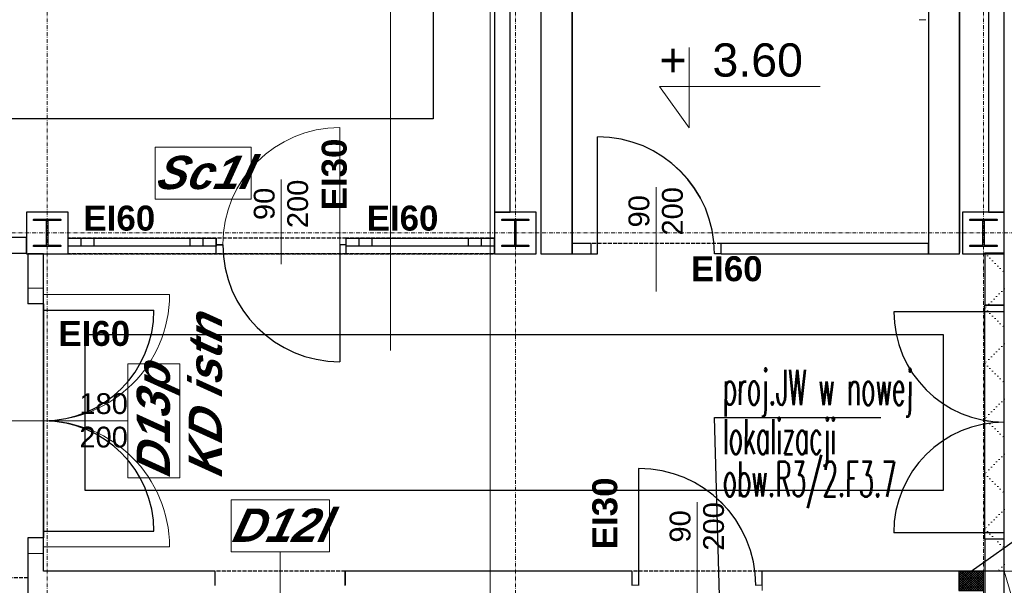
# Model space of a CAD drawing. Header units: millimetres. Extents: x -8642 to 28269, y -6609 to 3701.
# Tile 257 of 285: x 7179 to 7936, y -871 to -436. Entities that reach past the tile are written whole.
import ezdxf
from ezdxf.enums import TextEntityAlignment as Align

# ---------------------------------------------------------------- set-up
doc = ezdxf.new("R2010")
doc.units = ezdxf.units.MM
doc.header["$LTSCALE"] = 1000
doc.header["$MEASUREMENT"] = 0
for name, pattern in [('rzut 1 pietra$0$ArchiTECH.PC 1. Line Type', [0.004, 0.003, -0.001]), ('rzut 1 pietra$0$ArchiTECH.PC 3. Line Type', [0.0013, 0.0003, -0.001]), ('rzut 1 pietra$0$ArchiTECH.PC 4. Line Type', [0.0028, 0.0003, -0.0025]), ('rzut 1 pietra$0$ArchiTECH.PC 5. Line Type', [0.0053, 0.003, -0.001, 0.0003, -0.001]), ('rzut 1 pietra$0$ArchiTECH.PC Solid Line Type', [0]), ('SUFIT_1 PIETRO$0$ArchiTECH.PC 1. Line Type', [0.004, 0.003, -0.001]), ('SUFIT_1 PIETRO$0$ArchiTECH.PC Solid Line Type', [0])]:
    doc.linetypes.add(name, pattern=pattern)
for name, color, linetype, lineweight in [('_Etap_2_opis', 7, 'Continuous', 30), ('_Etap_3_opis', 7, 'Continuous', 30), ('_Etapy_opis', 7, 'Continuous', 18), ('IS_ARCH', 254, 'Continuous', 18)]:
    doc.layers.add(name, color=color, linetype=linetype, lineweight=lineweight)
for name, color, linetype in [('SUFIT_1 PIETRO$0$ELEM KONSTRUKCJI - inwent', 254, 'Continuous'), ('SUFIT_1 PIETRO$0$INWENTARYZACJA', 254, 'Continuous'), ('SUFIT_1 PIETRO$0$Kalka 1', 254, 'Continuous'), ('SUFIT_1 PIETRO$0$TYP SUFITÓW_NOWYCH', 254, 'Continuous')]:
    doc.layers.add(name, color=color, linetype=linetype)
doc.styles.add('romans1', font='simplex.shx', dxfattribs={"width": 0.8})
doc.styles.add('rzut 1 pietra$0$ArchiTECHStyle1', font='arial.ttf', dxfattribs={"height": 0.16})
doc.styles.add('rzut 1 pietra$0$ArchiTECHStyle3', font='arialbd.ttf', dxfattribs={"height": 0.192})
doc.styles.add('rzut 1 pietra$0$ArchiTECHStyle4', font='arialbi.ttf', dxfattribs={"oblique": 15, "height": 0.256})

msp = doc.modelspace()

# ---------------------------------------------------------------- hatches: boundary and pattern name
at = {"layer": '_Etap_3_opis'}
h = msp.add_hatch(dxfattribs=at)
h.set_pattern_fill('ANSI37', color=1, scale=10, style=0)
h.set_pattern_definition([(45, (9.4108, 28.3043), (-0.88388348, 0.88388348), []), (135, (9.4108, 28.3043), (-0.88388348, -0.88388348), [])])
h.paths.add_polyline_path([(7920, -860.08), (7901.07, -860.08), (7901.07, -875.08), (7920, -875.08)])

# ---------------------------------------------------------------- linework, layer by layer
at = {"layer": '_Etap_2_opis'}
for p, q in [((7717.34, -890.97), (7713.18, -741.9)), ((7713.18, -741.9), (7841.07, -741.9))]:
    msp.add_line(p, q, dxfattribs=at)
at = {"layer": '_Etap_3_opis', "color": 1}
msp.add_line((7910.54, -860.08), (7967.35, -819.9), dxfattribs=at)
msp.add_lwpolyline([(7920, -860.08), (7901.07, -860.08), (7901.07, -875.08), (7920, -875.08)], close=True, dxfattribs=at)
at = {"layer": '_Etapy_opis', "color": 6}
msp.add_lwpolyline([(1440, 604.49), (1440, -1431.17), (7540.52, -1431.17), (7540.52, 604.49)], close=True, dxfattribs=at)
at = {"layer": '_Etapy_opis', "color": 1}
msp.add_lwpolyline([(6460.55, -2841.21), (7540.52, -1472.15), (7540.52, 604.49), (11528.64, 604.49), (11528.64, -458.99), (8943.73, -3729.66)], close=True, dxfattribs=at)
at = {"layer": 'IS_ARCH', "linetype": 'rzut 1 pietra$0$ArchiTECH.PC 5. Line Type'}
for p, q in [((7200, 773.48), (7200, -1998.13)), ((7560, 773.48), (7560, -1358.05)), ((7920, 773.48), (7920, -2117.32)), ((-3581.18, -600), (11755.5, -600))]:
    msp.add_line(p, q, dxfattribs=at)
at = {"layer": 'IS_ARCH', "linetype": 'rzut 1 pietra$0$ArchiTECH.PC Solid Line Type'}
for p, q in [((7463.88, 303.65), (7463.88, -690.3)), ((7579.64, 60.08), (7579.64, -615.92)), ((7579.64, 60), (7579.64, -615)), ((7603.64, -615.92), (7603.64, 60.08)), ((7603.64, 60), (7603.64, -615)), ((7603.64, 60), (7603.64, -607.5)), ((7877.64, 60.08), (7877.64, -615.92)), ((7877.64, 60), (7877.64, -615)), ((7877.64, 60), (7877.64, -607.5)), ((7901.64, -615.92), (7901.64, 60.08)), ((7901.64, 60), (7901.64, -615)), ((7543.93, -15.92), (7543.93, -583.92)), ((7555.93, -583.92), (7555.93, -15.92)), ((7923.93, -15.92), (7923.93, -583.91)), ((7935.93, -583.91), (7935.93, -15.92)), ((7875.57, -435.92), (7870.57, -435.92)), ((7693.75, -457.36), (7693.75, -519.19)), ((7693.75, -519.19), (7670.78, -487.39)), ((7670.78, -487.39), (7794.45, -487.39)), ((7424.93, -608.92), (7424.93, -518.92)), ((7623.14, -615.92), (7623.14, -525.92)), ((7283.06, -573.92), (7283.06, -533.92)), ((7283.06, -533.92), (7356.73, -533.92)), ((7356.73, -533.92), (7356.73, -573.92)), ((7379.93, -623.92), (7379.93, -558.92)), ((7668.14, -644.97), (7668.14, -564.62)), ((7356.73, -573.92), (7283.06, -573.92)), ((7215.93, -583.92), (7183.93, -583.92)), ((7183.93, -583.92), (7183.93, -615.92)), ((7189.43, -589.42), (7210.43, -589.42)), ((7189.43, -590.42), (7189.43, -589.42)), ((7189.43, -589.42), (7189.43, -589.42)), ((7189.43, -589.42), (7210.43, -589.42)), ((7189.43, -590.42), (7189.43, -589.42)), ((7199.43, -590.42), (7189.43, -590.42)), ((7199.43, -590.42), (7189.43, -590.42)), ((7199.43, -609.42), (7199.43, -590.42)), ((7199.43, -609.42), (7199.43, -590.42)), ((7210.43, -590.42), (7200.43, -590.42)), ((7200.43, -590.42), (7200.43, -609.42)), ((7210.43, -590.42), (7200.43, -590.42)), ((7200.43, -590.42), (7200.43, -609.42)), ((7210.43, -589.42), (7210.43, -590.42)), ((7210.43, -589.42), (7210.43, -590.42)), ((7215.93, -615.92), (7215.93, -583.92)), ((7215.93, -583.92), (7215.93, -583.92)), ((7543.93, -583.92), (7555.93, -583.92)), ((7575.93, -583.92), (7543.93, -583.92)), ((7543.93, -583.92), (7543.93, -615.92)), ((7549.43, -589.42), (7570.43, -589.42)), ((7549.43, -590.42), (7549.43, -589.42)), ((7549.43, -589.42), (7549.43, -589.42)), ((7549.43, -589.42), (7570.43, -589.42)), ((7549.43, -590.42), (7549.43, -589.42)), ((7559.43, -590.42), (7549.43, -590.42)), ((7559.43, -590.42), (7549.43, -590.42)), ((7559.43, -609.42), (7559.43, -590.42)), ((7559.43, -609.42), (7559.43, -590.42)), ((7570.43, -590.42), (7560.43, -590.42)), ((7560.43, -590.42), (7560.43, -609.42)), ((7570.43, -590.42), (7560.43, -590.42)), ((7560.43, -590.42), (7560.43, -609.42)), ((7570.43, -589.42), (7570.43, -590.42)), ((7570.43, -589.42), (7570.43, -590.42)), ((7575.93, -615.92), (7575.93, -583.92)), ((7575.93, -583.92), (7575.93, -583.92)), ((7935.93, -583.92), (7903.93, -583.92)), ((7903.93, -583.92), (7903.93, -615.92)), ((7909.43, -589.42), (7930.43, -589.42)), ((7909.43, -590.42), (7909.43, -589.42)), ((7909.43, -589.42), (7909.43, -589.42)), ((7909.43, -589.42), (7930.43, -589.42)), ((7909.43, -590.42), (7909.43, -589.42)), ((7919.43, -590.42), (7909.43, -590.42)), ((7919.43, -590.42), (7909.43, -590.42)), ((7919.43, -609.42), (7919.43, -590.42)), ((7919.43, -609.42), (7919.43, -590.42)), ((7930.43, -590.42), (7920.43, -590.42)), ((7920.43, -590.42), (7920.43, -609.42)), ((7930.43, -590.42), (7920.43, -590.42)), ((7920.43, -590.42), (7920.43, -609.42)), ((7923.93, -583.91), (7935.93, -583.91)), ((7930.43, -589.42), (7930.43, -590.42)), ((7930.43, -589.42), (7930.43, -590.42)), ((7935.93, -615.92), (7935.93, -583.92)), ((7935.93, -583.92), (7935.93, -583.92)), ((7183.93, -603.5), (7025, -603.5)), ((7183.93, -615.5), (7183.93, -603.5)), ((7215.93, -609.92), (7215.93, -603.92)), ((7215.93, -609.92), (7215.93, -603.92)), ((7215.93, -603.92), (7329.93, -603.92)), ((7225.93, -609.92), (7225.93, -603.92)), ((7235.93, -609.92), (7235.93, -603.92)), ((7309.93, -609.92), (7309.93, -603.92)), ((7319.93, -609.92), (7319.93, -603.92)), ((7329.93, -608.92), (7329.93, -603.92)), ((7329.93, -609.92), (7329.93, -603.92)), ((7329.93, -603.92), (7329.93, -609.92)), ((7429.93, -608.92), (7429.93, -603.92)), ((7429.93, -609.92), (7429.93, -603.92)), ((7429.93, -609.92), (7429.93, -603.92)), ((7429.93, -603.92), (7543.93, -603.92)), ((7439.93, -609.92), (7439.93, -603.92)), ((7449.93, -609.92), (7449.93, -603.92)), ((7523.93, -609.92), (7523.93, -603.92)), ((7533.93, -609.92), (7533.93, -603.92)), ((7543.93, -609.92), (7543.93, -603.92)), ((7543.93, -603.92), (7543.93, -609.92)), ((7189.43, -610.42), (7189.43, -609.42)), ((7189.43, -609.42), (7199.43, -609.42)), ((7189.43, -610.42), (7189.43, -609.42)), ((7189.43, -609.42), (7199.43, -609.42)), ((7210.43, -610.42), (7189.43, -610.42)), ((7210.43, -610.42), (7189.43, -610.42)), ((7200.43, -609.42), (7210.43, -609.42)), ((7200.43, -609.42), (7210.43, -609.42)), ((7210.43, -609.42), (7210.43, -610.42)), ((7210.43, -609.42), (7210.43, -610.42)), ((7215.93, -615.92), (7215.93, -609.92)), ((7329.93, -609.92), (7215.93, -609.92)), ((7329.93, -615.92), (7329.93, -608.92)), ((7329.93, -608.92), (7334.93, -608.92)), ((7329.93, -615.92), (7329.93, -609.92)), ((7429.93, -608.92), (7424.93, -608.92)), ((7429.93, -615.92), (7429.93, -608.92)), ((7429.93, -615.92), (7429.93, -609.92)), ((7543.93, -609.92), (7429.93, -609.92)), ((7543.93, -615.92), (7543.93, -609.92)), ((7549.43, -610.42), (7549.43, -609.42)), ((7549.43, -609.42), (7559.43, -609.42)), ((7549.43, -610.42), (7549.43, -609.42)), ((7549.43, -609.42), (7559.43, -609.42)), ((7570.43, -610.42), (7549.43, -610.42)), ((7570.43, -610.42), (7549.43, -610.42)), ((7560.43, -609.42), (7570.43, -609.42)), ((7560.43, -609.42), (7570.43, -609.42)), ((7570.43, -609.42), (7570.43, -610.42)), ((7570.43, -609.42), (7570.43, -610.42)), ((7618.14, -607.92), (7603.64, -607.92)), ((7603.64, -607.92), (7603.64, -615.92)), ((7618.14, -615.92), (7618.14, -607.92)), ((7877.64, -607.92), (7718.14, -607.92)), ((7718.14, -615.92), (7718.14, -607.92)), ((7877.64, -615.92), (7877.64, -607.92)), ((7909.43, -610.42), (7909.43, -609.42)), ((7909.43, -609.42), (7919.43, -609.42)), ((7909.43, -610.42), (7909.43, -609.42)), ((7909.43, -609.42), (7919.43, -609.42)), ((7930.43, -610.42), (7909.43, -610.42)), ((7930.43, -610.42), (7909.43, -610.42)), ((7920.43, -609.42), (7930.43, -609.42)), ((7920.43, -609.42), (7930.43, -609.42)), ((7930.43, -609.42), (7930.43, -610.42)), ((7930.43, -609.42), (7930.43, -610.42)), ((7013, -615.5), (7183.93, -615.5)), ((7183.93, -615.92), (7215.93, -615.92)), ((7185, -615.92), (7185, -642.42)), ((7197, -615.92), (7185, -615.92)), ((7197, -642.42), (7197, -615.92)), ((7543.93, -615.92), (7575.93, -615.92)), ((7579.64, -615.92), (7603.64, -615.92)), ((7603.64, -615.92), (7618.14, -615.92)), ((7618.14, -615.92), (7623.14, -615.92)), ((7718.14, -615.92), (7713.14, -615.92)), ((7718.14, -615.92), (7877.64, -615.92)), ((7877.64, -615.92), (7901.64, -615.92)), ((7903.93, -615.92), (7935.93, -615.92)), ((7192, -642.42), (7185, -642.42)), ((7197, -642.42), (7192, -642.42)), ((7197, -846.42), (7197, -642.42)), ((7197, -642.42), (7197, -642.42)), ((7197, -642.42), (7197, -846.42)), ((7197, -647.42), (7294, -647.42)), ((7262, -788.21), (7262, -700.63)), ((7262, -700.63), (7302, -700.63)), ((7302, -700.63), (7302, -788.21)), ((7173, -744.42), (7262, -744.42)), ((7654.8, -871), (7654.8, -781)), ((7302, -788.21), (7262, -788.21)), ((7341.38, -845.27), (7341.38, -805.27)), ((7341.38, -805.27), (7417.02, -805.27)), ((7417.02, -805.27), (7417.02, -845.27)), ((7699.8, -892.48), (7699.8, -807)), ((7185, -846.42), (7185, -1183.92)), ((7192, -846.42), (7185, -846.42)), ((7197, -846.42), (7192, -846.42)), ((7197, -841.42), (7294, -841.42)), ((7197, -860), (7197, -846.42)), ((7417.02, -845.27), (7341.38, -845.27)), ((7379.2, -845.27), (7379.2, -925)), ((7329.2, -860), (7197, -860)), ((7329.2, -863), (7329.2, -860)), ((7329.2, -871), (7329.2, -863)), ((7649.8, -860), (7429.2, -860)), ((7429.2, -863), (7429.2, -860)), ((7429.2, -871), (7429.2, -863)), ((7649.8, -863), (7649.8, -860)), ((7649.8, -871), (7649.8, -863)), ((7936, -860), (7749.8, -860)), ((7749.8, -863), (7749.8, -860)), ((7749.8, -871), (7749.8, -863)), ((7936, -875), (7936, -860)), ((7936, -860), (8060, -1290)), ((7936, -860), (8185, -860)), ((7649.8, -871), (7654.8, -871)), ((7749.8, -871), (7744.8, -871)), ((7749.8, -875), (7749.8, -871))]:
    msp.add_line(p, q, dxfattribs=at)
at = {"layer": 'IS_ARCH', "linetype": 'rzut 1 pietra$0$ArchiTECH.PC 1. Line Type'}
for p, q in [((7329.93, -603.92), (7215.93, -603.92)), ((7429.93, -603.92), (7329.93, -603.92)), ((7543.93, -603.92), (7429.93, -603.92)), ((7718.14, -607.92), (7618.14, -607.92)), ((7200, -615.92), (7549.43, -615.92)), ((7329.93, -615.92), (7215.93, -615.92)), ((7429.93, -615.92), (7329.93, -615.92)), ((7543.93, -615.92), (7429.93, -615.92)), ((7429.2, -860), (7329.2, -860)), ((7749.8, -860), (7649.8, -860)), ((5046.25, -865), (7185, -865))]:
    msp.add_line(p, q, dxfattribs=at)
at = {"layer": 'IS_ARCH', "linetype": 'rzut 1 pietra$0$ArchiTECH.PC 4. Line Type'}
for p, q in [((7921, -615.5), (7936, -630.5)), ((7921, -615.5), (7921, -615.5)), ((7936, -642.93), (7921, -657.92)), ((7921, -657.92), (7936, -672.92)), ((7936, -685.35), (7921, -700.35)), ((7921, -700.35), (7936, -715.35)), ((7936, -727.78), (7921, -742.78)), ((7921, -742.78), (7936, -757.78)), ((7936, -770.2), (7921, -785.2)), ((7921, -785.2), (7936, -800.2)), ((7936, -812.63), (7921, -827.63)), ((7921, -827.63), (7936, -842.63)), ((7936, -855.06), (7931.06, -860))]:
    msp.add_line(p, q, dxfattribs=at)
at = {"layer": 'IS_ARCH', "linetype": 'rzut 1 pietra$0$ArchiTECH.PC 3. Line Type'}
for p, q in [((7921, -615.5), (7936, -615.5)), ((7921, -860), (7921, -615.5)), ((7936, -615.5), (7936, -860)), ((7936, -860), (7921, -860))]:
    msp.add_line(p, q, dxfattribs=at)
at = {"layer": 'IS_ARCH', "linetype": 'rzut 1 pietra$0$ArchiTECH.PC Solid Line Type'}
for centre, radius, start, end in [((7424.93, -608.92), 90, 90, 180), ((7623.14, -615.92), 90, 0, 90), ((7197, -647.42), 97, 270, 0), ((7197, -841.42), 97, 0, 90), ((7654.8, -871), 90, 0, 90)]:
    msp.add_arc(centre, radius, start, end, dxfattribs=at)
at = {"layer": 'SUFIT_1 PIETRO$0$ELEM KONSTRUKCJI - inwent', "linetype": 'SUFIT_1 PIETRO$0$ArchiTECH.PC Solid Line Type'}
for p, q in [((7215.93, -584), (7183.93, -584)), ((7183.93, -584), (7183.93, -616)), ((7189.43, -589.5), (7210.43, -589.5)), ((7189.43, -590.5), (7189.43, -589.5)), ((7189.43, -589.5), (7189.43, -589.5)), ((7189.43, -589.5), (7210.43, -589.5)), ((7189.43, -590.5), (7189.43, -589.5)), ((7199.43, -590.5), (7189.43, -590.5)), ((7199.43, -590.5), (7189.43, -590.5)), ((7199.43, -609.5), (7199.43, -590.5)), ((7199.43, -609.5), (7199.43, -590.5)), ((7210.43, -590.5), (7200.43, -590.5)), ((7200.43, -590.5), (7200.43, -609.5)), ((7210.43, -590.5), (7200.43, -590.5)), ((7200.43, -590.5), (7200.43, -609.5)), ((7210.43, -589.5), (7210.43, -590.5)), ((7210.43, -589.5), (7210.43, -590.5)), ((7215.93, -616), (7215.93, -584)), ((7215.93, -584), (7215.93, -584)), ((7575.93, -584), (7543.93, -584)), ((7543.93, -584), (7543.93, -616)), ((7549.43, -589.5), (7570.43, -589.5)), ((7549.43, -590.5), (7549.43, -589.5)), ((7549.43, -589.5), (7549.43, -589.5)), ((7549.43, -589.5), (7570.43, -589.5)), ((7549.43, -590.5), (7549.43, -589.5)), ((7559.43, -590.5), (7549.43, -590.5)), ((7559.43, -590.5), (7549.43, -590.5)), ((7559.43, -609.5), (7559.43, -590.5)), ((7559.43, -609.5), (7559.43, -590.5)), ((7570.43, -590.5), (7560.43, -590.5)), ((7560.43, -590.5), (7560.43, -609.5)), ((7570.43, -590.5), (7560.43, -590.5)), ((7560.43, -590.5), (7560.43, -609.5)), ((7570.43, -589.5), (7570.43, -590.5)), ((7570.43, -589.5), (7570.43, -590.5)), ((7575.93, -616), (7575.93, -584)), ((7575.93, -584), (7575.93, -584)), ((7935.93, -584), (7903.93, -584)), ((7903.93, -584), (7903.93, -616)), ((7909.43, -589.5), (7930.43, -589.5)), ((7909.43, -590.5), (7909.43, -589.5)), ((7909.43, -589.5), (7909.43, -589.5)), ((7909.43, -589.5), (7930.43, -589.5)), ((7909.43, -590.5), (7909.43, -589.5)), ((7919.43, -590.5), (7909.43, -590.5)), ((7919.43, -590.5), (7909.43, -590.5)), ((7919.43, -609.5), (7919.43, -590.5)), ((7919.43, -609.5), (7919.43, -590.5)), ((7930.43, -590.5), (7920.43, -590.5)), ((7920.43, -590.5), (7920.43, -609.5)), ((7930.43, -590.5), (7920.43, -590.5)), ((7920.43, -590.5), (7920.43, -609.5)), ((7930.43, -589.5), (7930.43, -590.5)), ((7930.43, -589.5), (7930.43, -590.5)), ((7935.93, -616), (7935.93, -584)), ((7935.93, -584), (7935.93, -584)), ((7189.43, -610.5), (7189.43, -609.5)), ((7189.43, -609.5), (7199.43, -609.5)), ((7189.43, -610.5), (7189.43, -609.5)), ((7189.43, -609.5), (7199.43, -609.5)), ((7210.43, -610.5), (7189.43, -610.5)), ((7210.43, -610.5), (7189.43, -610.5)), ((7200.43, -609.5), (7210.43, -609.5)), ((7200.43, -609.5), (7210.43, -609.5)), ((7210.43, -609.5), (7210.43, -610.5)), ((7210.43, -609.5), (7210.43, -610.5)), ((7549.43, -610.5), (7549.43, -609.5)), ((7549.43, -609.5), (7559.43, -609.5)), ((7549.43, -610.5), (7549.43, -609.5)), ((7549.43, -609.5), (7559.43, -609.5)), ((7570.43, -610.5), (7549.43, -610.5)), ((7570.43, -610.5), (7549.43, -610.5)), ((7560.43, -609.5), (7570.43, -609.5)), ((7560.43, -609.5), (7570.43, -609.5)), ((7570.43, -609.5), (7570.43, -610.5)), ((7570.43, -609.5), (7570.43, -610.5)), ((7909.43, -610.5), (7909.43, -609.5)), ((7909.43, -609.5), (7919.43, -609.5)), ((7909.43, -610.5), (7909.43, -609.5)), ((7909.43, -609.5), (7919.43, -609.5)), ((7930.43, -610.5), (7909.43, -610.5)), ((7930.43, -610.5), (7909.43, -610.5)), ((7920.43, -609.5), (7930.43, -609.5)), ((7920.43, -609.5), (7930.43, -609.5)), ((7930.43, -609.5), (7930.43, -610.5)), ((7930.43, -609.5), (7930.43, -610.5)), ((7183.93, -616), (7215.93, -616)), ((7543.93, -616), (7575.93, -616)), ((7903.93, -616), (7935.93, -616))]:
    msp.add_line(p, q, dxfattribs=at)
at = {"layer": 'SUFIT_1 PIETRO$0$INWENTARYZACJA', "linetype": 'SUFIT_1 PIETRO$0$ArchiTECH.PC Solid Line Type'}
for p, q in [((7579.64, 60), (7579.64, -616)), ((7603.64, -616), (7603.64, 60)), ((7877.64, 60), (7877.64, -616)), ((7901.64, -616), (7901.64, 60)), ((7543.93, -16), (7543.93, -584)), ((7555.93, -584), (7555.93, -16)), ((7923.93, -16), (7923.93, -583.99)), ((7935.93, -583.99), (7935.93, -16)), ((7623.14, -616), (7623.14, -526)), ((7543.93, -584), (7555.93, -584)), ((7923.93, -583.99), (7935.93, -583.99)), ((7183.93, -603.58), (7025, -603.58)), ((7183.93, -615.58), (7183.93, -603.58)), ((7215.93, -610), (7215.93, -604)), ((7215.93, -610), (7215.93, -604)), ((7215.93, -604), (7329.93, -604)), ((7225.93, -610), (7225.93, -604)), ((7235.93, -610), (7235.93, -604)), ((7309.93, -610), (7309.93, -604)), ((7319.93, -610), (7319.93, -604)), ((7329.93, -609), (7329.93, -604)), ((7329.93, -610), (7329.93, -604)), ((7329.93, -604), (7329.93, -610)), ((7429.93, -609), (7429.93, -604)), ((7429.93, -610), (7429.93, -604)), ((7429.93, -610), (7429.93, -604)), ((7429.93, -604), (7543.93, -604)), ((7439.93, -610), (7439.93, -604)), ((7449.93, -610), (7449.93, -604)), ((7523.93, -610), (7523.93, -604)), ((7533.93, -610), (7533.93, -604)), ((7543.93, -610), (7543.93, -604)), ((7543.93, -604), (7543.93, -610)), ((7215.93, -616), (7215.93, -610)), ((7329.93, -610), (7215.93, -610)), ((7329.93, -616), (7329.93, -609)), ((7329.93, -609), (7334.93, -609)), ((7329.93, -616), (7329.93, -610)), ((7424.93, -609), (7424.93, -699)), ((7429.93, -609), (7424.93, -609)), ((7429.93, -616), (7429.93, -609)), ((7429.93, -616), (7429.93, -610)), ((7543.93, -610), (7429.93, -610)), ((7543.93, -616), (7543.93, -610)), ((7618.14, -608), (7603.64, -608)), ((7603.64, -608), (7603.64, -616)), ((7618.14, -616), (7618.14, -608)), ((7877.64, -608), (7718.14, -608)), ((7718.14, -616), (7718.14, -608)), ((7877.64, -616), (7877.64, -608)), ((7013, -615.58), (7183.93, -615.58)), ((7185, -616), (7185, -654.46)), ((7197, -616), (7185, -616)), ((7197, -654.46), (7197, -616)), ((7579.64, -616), (7603.64, -616)), ((7603.64, -616), (7618.14, -616)), ((7618.14, -616), (7623.14, -616)), ((7718.14, -616), (7713.14, -616)), ((7718.14, -616), (7877.64, -616)), ((7877.64, -616), (7901.64, -616)), ((7921, -615.58), (7921, -655.53)), ((7936, -615.58), (7921, -615.58)), ((7936, -655.53), (7936, -615.58)), ((7192, -654.46), (7185, -654.46)), ((7197, -654.46), (7192, -654.46)), ((7197, -834.46), (7197, -654.46)), ((7197, -654.46), (7197, -654.46)), ((7197, -654.46), (7197, -834.46)), ((7920.97, -835.53), (7921, -655.53)), ((7931, -655.53), (7921, -655.53)), ((7921, -655.53), (7936, -655.53)), ((7936, -655.53), (7931, -655.53)), ((7935.97, -835.53), (7936, -655.53)), ((7197, -659.46), (7282, -659.46)), ((7935.99, -660.53), (7850.99, -660.52)), ((7654.82, -871.08), (7654.82, -781.08)), ((7197, -829.46), (7282, -829.46)), ((7935.97, -830.53), (7850.97, -830.52)), ((7185, -834.46), (7185, -1184)), ((7192, -834.46), (7185, -834.46)), ((7197, -834.46), (7192, -834.46)), ((7197, -860.08), (7197, -834.46)), ((7920.97, -835.53), (7920.94, -1120.08)), ((7930.97, -835.53), (7920.97, -835.53)), ((7935.97, -835.53), (7930.97, -835.53)), ((7935.93, -1184), (7935.97, -835.53)), ((7329.16, -860.08), (7197, -860.08)), ((7329.16, -863.08), (7329.16, -860.08)), ((7329.16, -871.08), (7329.16, -863.08)), ((7649.82, -860.08), (7429.16, -860.08)), ((7429.16, -863.08), (7429.16, -860.08)), ((7429.16, -871.08), (7429.16, -863.08)), ((7649.82, -863.08), (7649.82, -860.08)), ((7649.82, -871.08), (7649.82, -863.08)), ((7936, -860.08), (7749.82, -860.08)), ((7749.82, -863.08), (7749.82, -860.08)), ((7749.82, -871.08), (7749.82, -863.08)), ((7936, -875.08), (7936, -860.08))]:
    msp.add_line(p, q, dxfattribs=at)
at = {"layer": 'SUFIT_1 PIETRO$0$INWENTARYZACJA', "linetype": 'SUFIT_1 PIETRO$0$ArchiTECH.PC 1. Line Type'}
for p, q in [((7329.93, -604), (7215.93, -604)), ((7429.93, -604), (7329.93, -604)), ((7543.93, -604), (7429.93, -604)), ((7718.14, -608), (7618.14, -608)), ((7329.93, -616), (7215.93, -616)), ((7429.93, -616), (7329.93, -616)), ((7543.93, -616), (7429.93, -616)), ((7429.16, -860.08), (7329.16, -860.08)), ((7749.82, -860.08), (7649.82, -860.08))]:
    msp.add_line(p, q, dxfattribs=at)
at = {"layer": 'SUFIT_1 PIETRO$0$INWENTARYZACJA', "linetype": 'SUFIT_1 PIETRO$0$ArchiTECH.PC Solid Line Type'}
for centre, radius, start, end in [((7623.14, -616), 90, 0, 90), ((7424.93, -609), 90, 180, 270), ((7197, -659.46), 85, 270, 0), ((7935.99, -660.53), 85, 179.99334, 269.99334), ((7197, -829.46), 85, 0, 90), ((7935.97, -830.53), 85, 89.99334, 179.99334), ((7654.82, -871.08), 90, 0, 90)]:
    msp.add_arc(centre, radius, start, end, dxfattribs=at)
at = {"layer": 'SUFIT_1 PIETRO$0$Kalka 1', "linetype": 'SUFIT_1 PIETRO$0$ArchiTECH.PC Solid Line Type'}
for p, q in [((7579.64, 59.92), (7579.64, -615.08)), ((7603.64, 59.92), (7603.64, -607.58)), ((7603.64, 59.92), (7603.64, -615.08)), ((7877.64, 59.92), (7877.64, -607.58)), ((7877.64, 59.92), (7877.64, -615.08)), ((7901.64, 59.92), (7901.64, -615.08))]:
    msp.add_line(p, q, dxfattribs=at)
at = {"layer": 'SUFIT_1 PIETRO$0$Kalka 1', "linetype": 'SUFIT_1 PIETRO$0$ArchiTECH.PC 1. Line Type'}
for p, q in [((7200, -616), (7549.43, -616)), ((5046.25, -865.08), (7185, -865.08))]:
    msp.add_line(p, q, dxfattribs=at)
at = {"layer": 'SUFIT_1 PIETRO$0$TYP SUFITÓW_NOWYCH', "linetype": 'SUFIT_1 PIETRO$0$ArchiTECH.PC Solid Line Type'}
for p, q in [((7496.68, -32.67), (7496.68, -512.1)), ((7496.68, -512.1), (7077.35, -512.1)), ((7229, -678.08), (7889, -678.08)), ((7229, -798.08), (7229, -678.08)), ((7889, -678.08), (7889, -798.08)), ((7889, -798.08), (7229, -798.08))]:
    msp.add_line(p, q, dxfattribs=at)

# ---------------------------------------------------------------- texts
at = {"layer": '_Etap_2_opis', "style": 'romans1', "width": 0.5}
for s, p in [('proj.JW w nowej', (7719.4, -732.24)), ('lokalizacji', (7719.4, -770.07)), ('obw.R3/2.F3.7', (7719.4, -802.68))]:
    msp.add_text(s, height=27, rotation=359.91893, dxfattribs=at).set_placement(p)
at = {"layer": 'IS_ARCH'}
for s, height, style, p in [('+  3.60', 25.6, 'rzut 1 pietra$0$ArchiTECHStyle1', (7670.78, -487.39)), ('EI60', 19.2, 'rzut 1 pietra$0$ArchiTECHStyle3', (7227.8, -603.92)), ('EI60', 19.2, 'rzut 1 pietra$0$ArchiTECHStyle3', (7445.61, -603.92)), ('EI60', 19.2, 'rzut 1 pietra$0$ArchiTECHStyle3', (7694.93, -642.83)), ('EI60', 19.2, 'rzut 1 pietra$0$ArchiTECHStyle3', (7208.53, -692.62)), ('180', 16, 'rzut 1 pietra$0$ArchiTECHStyle1', (7224.66, -744.05)), ('200', 16, 'rzut 1 pietra$0$ArchiTECHStyle1', (7224.66, -769.78))]:
    msp.add_text(s, height=height, dxfattribs=dict(at, style=style)).set_placement(p, align=Align.BOTTOM_LEFT)
for s, height, style, p in [('EI30', 19.2, 'rzut 1 pietra$0$ArchiTECHStyle3', (7435.97, -582.54)), ('90', 16, 'rzut 1 pietra$0$ArchiTECHStyle1', (7379.57, -590.04)), ('200', 16, 'rzut 1 pietra$0$ArchiTECHStyle1', (7405.3, -596.26)), ('200', 16, 'rzut 1 pietra$0$ArchiTECHStyle1', (7693.51, -601.96)), ('90', 16, 'rzut 1 pietra$0$ArchiTECHStyle1', (7667.77, -595.74)), ('EI30', 19.2, 'rzut 1 pietra$0$ArchiTECHStyle3', (7644.07, -843.22)), ('200', 16, 'rzut 1 pietra$0$ArchiTECHStyle1', (7725.17, -844.34)), ('90', 16, 'rzut 1 pietra$0$ArchiTECHStyle1', (7699.43, -838.12))]:
    msp.add_text(s, height=height, rotation=90, dxfattribs=dict(at, style=style)).set_placement(p, align=Align.BOTTOM_LEFT)
at = {"layer": 'IS_ARCH', "style": 'rzut 1 pietra$0$ArchiTECHStyle4', "oblique": 15}
for s, p in [('Sc1l', (7283.06, -573.92)), ('D12l', (7341.38, -845.27))]:
    msp.add_text(s, height=25.6, dxfattribs=at).set_placement(p, align=Align.BOTTOM_LEFT)
for s, p in [('KD istn', (7342, -788.21)), ('D13p', (7302, -788.21))]:
    msp.add_text(s, height=25.6, rotation=90, dxfattribs=at).set_placement(p, align=Align.BOTTOM_LEFT)

doc.saveas('drawing.dxf')
